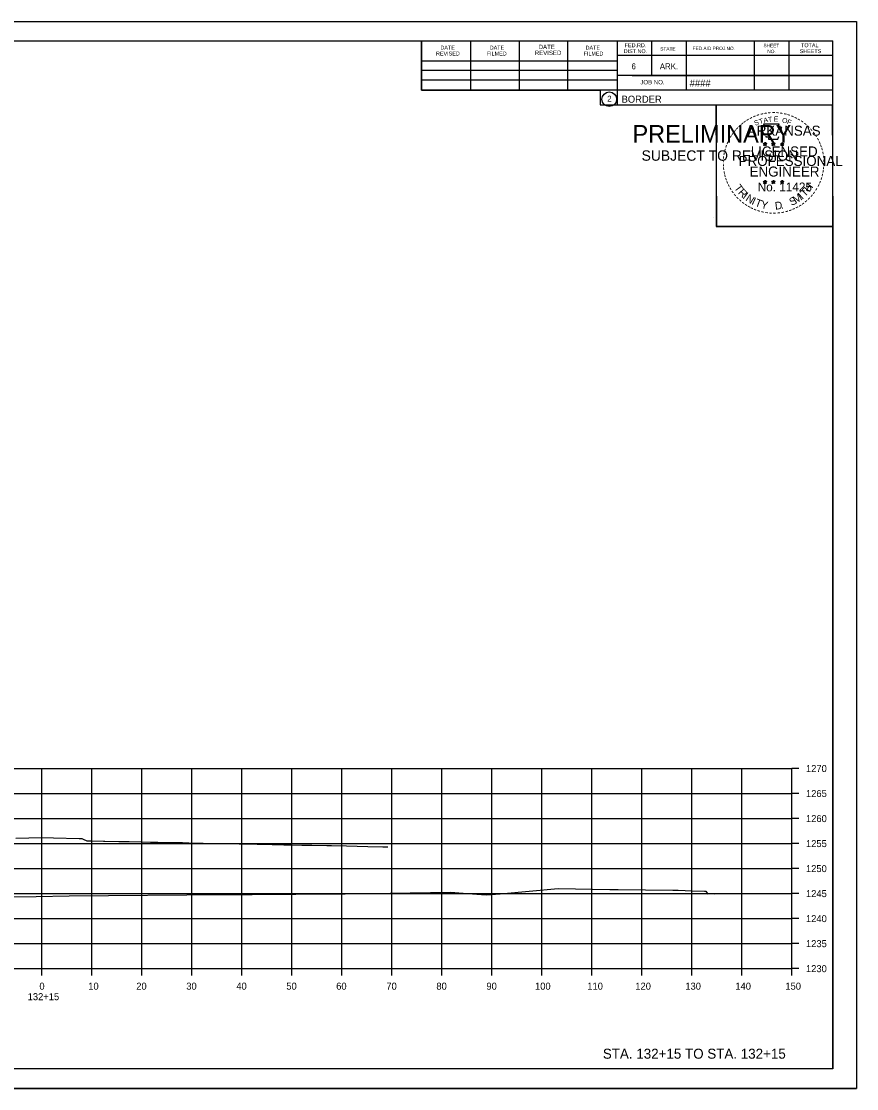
# Model space of a CAD drawing. Extents: x -70 to 701944, y -4 to 666871.
# Drawn here: x 667911.5 to 668078.5, y 658603.5 to 658816.9 of the extents above; entities that cross this region are included whole.
import ezdxf

# ---------------------------------------------------------------- set-up
doc = ezdxf.new("R2010")
doc.units = 0
for name, color, linetype in [('R_Axis', 7, 'Continuous'), ('R_Axis Annot', 7, 'Continuous'), ('R_Border', 7, 'Continuous'), ('R_Border PE', 7, 'Continuous'), ('R_Border Prem', 7, 'Continuous'), ('R_Draft', 7, 'Continuous'), ('R_Exist Surface', 7, 'Continuous'), ('R_Fin Surface', 7, 'Continuous'), ('R_Grid', 7, 'Continuous'), ('R_No Plot', 7, 'Continuous')]:
    doc.layers.add(name, color=color, linetype=linetype)

msp = doc.modelspace()

# ---------------------------------------------------------------- linework, layer by layer
at = {"layer": 'R_Axis'}
for p, q in [((668065.57, 658627.53), (668065.57, 658667.53)), ((668066.97, 658667.53), (668065.57, 658667.53)), ((668066.97, 658662.53), (668065.57, 658662.53)), ((668066.97, 658657.53), (668065.57, 658657.53)), ((668066.97, 658652.53), (668065.57, 658652.53)), ((668066.97, 658647.53), (668065.57, 658647.53)), ((668066.97, 658642.53), (668065.57, 658642.53)), ((668066.97, 658637.53), (668065.57, 658637.53)), ((668066.97, 658632.53), (668065.57, 658632.53)), ((667765.57, 658627.53), (668065.57, 658627.53)), ((667915.57, 658626.13), (667915.57, 658627.53)), ((667925.57, 658626.13), (667925.57, 658627.53)), ((667935.57, 658626.13), (667935.57, 658627.53)), ((667945.57, 658626.13), (667945.57, 658627.53)), ((667955.57, 658626.13), (667955.57, 658627.53)), ((667965.57, 658626.13), (667965.57, 658627.53)), ((667975.57, 658626.13), (667975.57, 658627.53)), ((667985.57, 658626.13), (667985.57, 658627.53)), ((667995.57, 658626.13), (667995.57, 658627.53)), ((668005.57, 658626.13), (668005.57, 658627.53)), ((668015.57, 658626.13), (668015.57, 658627.53)), ((668025.57, 658626.13), (668025.57, 658627.53)), ((668035.57, 658626.13), (668035.57, 658627.53)), ((668045.57, 658626.13), (668045.57, 658627.53)), ((668055.57, 658626.13), (668055.57, 658627.53)), ((668065.57, 658626.13), (668065.57, 658627.53)), ((668066.97, 658627.53), (668065.57, 658627.53))]:
    msp.add_line(p, q, dxfattribs=at)
at = {"layer": 'R_Border'}
for p, q in [((667757.57, 658812.99), (668073.75, 658812.99)), ((667991.49, 658803.11), (667991.49, 658812.99)), ((668001.35, 658803.11), (668001.35, 658812.79)), ((668011.11, 658803.11), (668011.11, 658812.79)), ((668020.79, 658803.11), (668020.79, 658812.79)), ((668030.65, 658812.99), (668030.65, 658800.19)), ((668037.49, 658812.99), (668037.49, 658806.05)), ((668044.43, 658812.99), (668044.43, 658803.11)), ((668058.01, 658812.99), (668058.01, 658803.11)), ((668064.95, 658812.99), (668064.95, 658803.11)), ((668073.75, 658607.53), (668073.75, 658812.99)), ((668073.75, 658810.05), (668030.65, 658810.05)), ((668073.75, 658810.07), (668073.75, 658810.07)), ((667991.49, 658808.97), (668030.65, 658808.97)), ((667991.49, 658807.11), (668030.65, 658807.11)), ((668073.75, 658806.05), (668030.65, 658806.05)), ((668033.61, 658806.05), (668073.75, 658806.05)), ((667991.49, 658803.11), (667991.49, 658805.17)), ((667991.49, 658805.17), (668030.65, 658805.17)), ((668073.75, 658803.11), (667991.49, 658803.11)), ((668030.65, 658800.19), (668073.75, 658800.19)), ((668073.75, 658607.53), (667757.57, 658607.53))]:
    msp.add_line(p, q, dxfattribs=at)
msp.add_circle((668029.04, 658801.32), 1.47, dxfattribs=at)
at = {"layer": 'R_Border PE'}
for p, q in [((668059.84, 658792.44), (668060.18, 658792.33)), ((668059.84, 658792.44), (668060.09, 658792.4)), ((668059.84, 658792.44), (668060.07, 658792.32)), ((668059.97, 658792.04), (668060.18, 658792.33)), ((668059.97, 658792.04), (668060.09, 658792.28)), ((668059.97, 658792.04), (668060.18, 658792.25)), ((668060.18, 658792.7), (668060.14, 658792.45)), ((668060.18, 658792.33), (668060.18, 658792.7)), ((668060.18, 658792.7), (668060.23, 658792.45)), ((668060.53, 658792.44), (668060.18, 658792.33)), ((668060.4, 658792.04), (668060.18, 658792.33)), ((668060.4, 658792.04), (668060.18, 658792.25)), ((668060.53, 658792.44), (668060.25, 658792.39)), ((668060.4, 658792.04), (668060.26, 658792.33)), ((668060.53, 658792.44), (668060.33, 658792.34)), ((668061.51, 658792.44), (668061.85, 658792.33)), ((668061.51, 658792.44), (668061.76, 658792.4)), ((668061.51, 658792.44), (668061.74, 658792.32)), ((668061.64, 658792.04), (668061.85, 658792.33)), ((668061.64, 658792.04), (668061.76, 658792.28)), ((668061.64, 658792.04), (668061.85, 658792.25)), ((668061.85, 658792.7), (668061.81, 658792.45)), ((668061.85, 658792.33), (668061.85, 658792.7)), ((668061.85, 658792.7), (668061.9, 658792.45)), ((668062.2, 658792.44), (668061.85, 658792.33)), ((668062.07, 658792.04), (668061.85, 658792.33)), ((668062.07, 658792.04), (668061.85, 658792.25)), ((668062.2, 658792.44), (668061.92, 658792.39)), ((668062.07, 658792.04), (668061.93, 658792.33)), ((668062.2, 658792.44), (668062, 658792.34)), ((668063.27, 658792.43), (668063.62, 658792.32)), ((668063.27, 658792.43), (668063.52, 658792.39)), ((668063.27, 658792.43), (668063.51, 658792.31)), ((668063.4, 658792.02), (668063.62, 658792.32)), ((668063.4, 658792.02), (668063.53, 658792.27)), ((668063.4, 658792.02), (668063.62, 658792.24)), ((668063.62, 658792.69), (668063.58, 658792.43)), ((668063.62, 658792.32), (668063.62, 658792.69)), ((668063.62, 658792.69), (668063.67, 658792.44)), ((668063.97, 658792.43), (668063.62, 658792.32)), ((668063.83, 658792.02), (668063.62, 658792.32)), ((668063.83, 658792.02), (668063.62, 658792.24)), ((668063.97, 658792.43), (668063.68, 658792.38)), ((668063.83, 658792.02), (668063.69, 658792.31)), ((668063.97, 658792.43), (668063.76, 658792.33)), ((668059.83, 658784.87), (668060.18, 658784.76)), ((668059.83, 658784.87), (668060.08, 658784.83)), ((668059.83, 658784.87), (668060.07, 658784.75)), ((668059.96, 658784.46), (668060.18, 658784.76)), ((668059.96, 658784.46), (668060.09, 658784.71)), ((668059.96, 658784.46), (668060.18, 658784.68)), ((668060.18, 658785.12), (668060.14, 658784.87)), ((668060.18, 658784.76), (668060.18, 658785.12)), ((668060.18, 658785.12), (668060.23, 658784.87)), ((668060.53, 658784.87), (668060.18, 658784.76)), ((668060.39, 658784.46), (668060.18, 658784.76)), ((668060.39, 658784.46), (668060.18, 658784.68)), ((668060.53, 658784.87), (668060.24, 658784.82)), ((668060.39, 658784.46), (668060.26, 658784.75)), ((668060.53, 658784.87), (668060.32, 658784.77)), ((668061.5, 658784.87), (668061.85, 658784.76)), ((668061.5, 658784.87), (668061.75, 658784.83)), ((668061.5, 658784.87), (668061.74, 658784.75)), ((668061.63, 658784.46), (668061.85, 658784.76)), ((668061.63, 658784.46), (668061.76, 658784.71)), ((668061.63, 658784.46), (668061.85, 658784.68)), ((668061.85, 658785.12), (668061.81, 658784.87)), ((668061.85, 658784.76), (668061.85, 658785.12)), ((668061.85, 658785.12), (668061.9, 658784.87)), ((668062.2, 658784.87), (668061.85, 658784.76)), ((668062.06, 658784.46), (668061.85, 658784.76)), ((668062.06, 658784.46), (668061.85, 658784.68)), ((668062.2, 658784.87), (668061.91, 658784.82)), ((668062.06, 658784.46), (668061.93, 658784.75)), ((668062.2, 658784.87), (668061.99, 658784.77)), ((668063.27, 658784.86), (668063.62, 658784.75)), ((668063.27, 658784.86), (668063.52, 658784.82)), ((668063.27, 658784.86), (668063.5, 658784.74)), ((668063.4, 658784.45), (668063.62, 658784.75)), ((668063.4, 658784.45), (668063.53, 658784.7)), ((668063.4, 658784.45), (668063.61, 658784.67)), ((668063.62, 658785.11), (668063.58, 658784.86)), ((668063.83, 658784.45), (668063.61, 658784.67)), ((668063.62, 658784.75), (668063.62, 658785.11)), ((668063.62, 658785.11), (668063.67, 658784.86)), ((668063.96, 658784.86), (668063.62, 658784.75)), ((668063.83, 658784.45), (668063.62, 658784.75)), ((668063.96, 658784.86), (668063.68, 658784.81)), ((668063.83, 658784.45), (668063.69, 658784.74)), ((668063.96, 658784.86), (668063.76, 658784.76))]:
    msp.add_line(p, q, dxfattribs=at)
for points in [[(668059.88, 658796.32), (668060.15, 658795.49)], [(668063.39, 658795.4), (668063.53, 658795.68), (668062.84, 658795.66), (668062.99, 658796.32), (668059.88, 658796.32)], [(668060.37, 658793.9), (668060.37, 658793.81), (668060.93, 658793.79), (668060.88, 658793.32), (668062.75, 658793.32), (668062.95, 658793.86)], [(668060.18, 658792.7), (668060.4, 658792.04), (668059.84, 658792.44), (668060.53, 658792.44), (668059.97, 658792.04), (668060.18, 658792.7)], [(668061.85, 658792.7), (668062.07, 658792.04), (668061.51, 658792.44), (668062.2, 658792.44), (668061.64, 658792.04), (668061.85, 658792.7)], [(668063.62, 658792.69), (668063.83, 658792.02), (668063.27, 658792.43), (668063.97, 658792.43), (668063.4, 658792.02), (668063.62, 658792.69)], [(668060.18, 658785.12), (668060.39, 658784.46), (668059.83, 658784.87), (668060.53, 658784.87), (668059.96, 658784.46), (668060.18, 658785.12)], [(668061.85, 658785.12), (668062.06, 658784.46), (668061.5, 658784.87), (668062.2, 658784.87), (668061.63, 658784.46), (668061.85, 658785.12)], [(668063.62, 658785.11), (668063.83, 658784.45), (668063.27, 658784.86), (668063.96, 658784.86), (668063.4, 658784.45), (668063.62, 658785.11)]]:
    msp.add_lwpolyline(points, dxfattribs=at)
for centre, radius in [((668060.18, 658792.33), 0.172), ((668060.18, 658792.33), 0.145), ((668060.18, 658792.33), 0.116), ((668060.18, 658792.33), 0.0991), ((668060.18, 658792.33), 0.0747), ((668060.18, 658792.33), 0.0495), ((668060.18, 658792.33), 0.0296), ((668061.85, 658792.33), 0.172), ((668061.85, 658792.33), 0.145), ((668061.85, 658792.33), 0.116), ((668061.85, 658792.33), 0.0991), ((668061.85, 658792.33), 0.0747), ((668061.85, 658792.33), 0.0495), ((668061.85, 658792.33), 0.0296), ((668063.62, 658792.32), 0.172), ((668063.62, 658792.32), 0.145), ((668063.62, 658792.32), 0.116), ((668063.62, 658792.32), 0.0991), ((668063.62, 658792.32), 0.0747), ((668063.62, 658792.32), 0.0495), ((668063.62, 658792.32), 0.0296), ((668060.18, 658784.76), 0.172), ((668060.18, 658784.76), 0.145), ((668060.18, 658784.76), 0.116), ((668060.18, 658784.76), 0.0991), ((668060.18, 658784.76), 0.0747), ((668060.18, 658784.76), 0.0495), ((668060.18, 658784.76), 0.0296), ((668061.85, 658784.76), 0.172), ((668061.85, 658784.76), 0.145), ((668061.85, 658784.76), 0.116), ((668061.85, 658784.76), 0.0991), ((668061.85, 658784.76), 0.0747), ((668061.85, 658784.76), 0.0495), ((668061.85, 658784.76), 0.0296), ((668063.62, 658784.75), 0.172), ((668063.62, 658784.75), 0.145), ((668063.62, 658784.75), 0.116), ((668063.62, 658784.75), 0.0991), ((668063.62, 658784.75), 0.0747), ((668063.62, 658784.75), 0.0495), ((668063.62, 658784.75), 0.0296)]:
    msp.add_circle(centre, radius, dxfattribs=at)
at = {"layer": 'R_Exist Surface'}
msp.add_lwpolyline([(667894.47, 658641.69), (667914.48, 658641.98), (667921.07, 658642.08), (667952.47, 658642.34), (667957.67, 658642.36), (667975.12, 658642.47), (667976.27, 658642.48), (667985.23, 658642.62), (667997.31, 658642.8), (667999.81, 658642.64), (668004.42, 658642.3), (668007.23, 658642.51), (668018.82, 658643.52), (668029.14, 658643.36), (668030.04, 658643.35), (668030.82, 658643.35), (668041.74, 658643.22), (668042.85, 658643.22), (668045.64, 658643.11), (668048.07, 658643.02), (668048.26, 658643.02), (668048.33, 658643.02), (668048.62, 658642.64), (668048.74, 658642.49), (668049.34, 658642.53), (668049.57, 658642.54), (668050.14, 658642.51), (668054.1, 658642.57), (668065.57, 658642.63)], dxfattribs=at)
at = {"layer": 'R_Fin Surface'}
msp.add_lwpolyline([(667910.43, 658653.63), (667915.57, 658653.73), (667917.93, 658653.68), (667923.07, 658653.58), (667923.41, 658653.58), (667923.57, 658653.58), (667923.88, 658653.43), (667924.57, 658653.1), (667925.44, 658653.08), (667925.53, 658653.08), (667927.93, 658653.03), (667928.19, 658653.03), (667931.02, 658652.97), (667931.25, 658652.96), (667933.06, 658652.93), (667935.65, 658652.88), (667937.34, 658652.84), (667938.65, 658652.82), (667938.81, 658652.81), (667940.86, 658652.77), (667941.2, 658652.77), (667942.02, 658652.75), (667943.72, 658652.72), (667944.61, 658652.7), (667944.96, 658652.69), (667947.88, 658652.63), (667958.63, 658652.42), (667959.4, 658652.4), (667961.65, 658652.36), (667962.72, 658652.34), (667964.01, 658652.31), (667965.58, 658652.28), (667967.61, 658652.24), (667969.6, 658652.2), (667972.57, 658652.14), (667973.51, 658652.12), (667976.5, 658652.06), (667980.79, 658651.97), (667983.76, 658651.91), (667984.07, 658651.91), (667984.76, 658651.89)], dxfattribs=at)
at = {"layer": 'R_Grid'}
for p, q in [((667765.57, 658667.53), (668065.57, 658667.53)), ((667915.57, 658627.53), (667915.57, 658667.53)), ((667925.57, 658627.53), (667925.57, 658667.53)), ((667935.57, 658627.53), (667935.57, 658667.53)), ((667945.57, 658627.53), (667945.57, 658667.53)), ((667955.57, 658627.53), (667955.57, 658667.53)), ((667965.57, 658627.53), (667965.57, 658667.53)), ((667975.57, 658627.53), (667975.57, 658667.53)), ((667985.57, 658627.53), (667985.57, 658667.53)), ((667995.57, 658627.53), (667995.57, 658667.53)), ((668005.57, 658627.53), (668005.57, 658667.53)), ((668015.57, 658627.53), (668015.57, 658667.53)), ((668025.57, 658627.53), (668025.57, 658667.53)), ((668035.57, 658627.53), (668035.57, 658667.53)), ((668045.57, 658627.53), (668045.57, 658667.53)), ((668055.57, 658627.53), (668055.57, 658667.53)), ((668065.57, 658627.53), (668065.57, 658667.53)), ((667765.57, 658662.53), (668065.57, 658662.53)), ((667765.57, 658657.53), (668065.57, 658657.53)), ((667765.57, 658652.53), (668065.57, 658652.53)), ((667765.57, 658647.53), (668065.57, 658647.53)), ((667765.57, 658642.53), (668065.57, 658642.53)), ((667765.57, 658637.53), (668065.57, 658637.53)), ((667765.57, 658632.53), (668065.57, 658632.53)), ((667765.57, 658627.53), (668065.57, 658627.53))]:
    msp.add_line(p, q, dxfattribs=at)
at = {"layer": 'R_No Plot'}
for p, q in [((667745.17, 658816.88), (668078.5, 658816.88)), ((668049.79, 658777.73), (668049.79, 658777.73)), ((667745.17, 658603.55), (668078.5, 658603.55))]:
    msp.add_line(p, q, dxfattribs=at)
for points in [[(667745.16, 658816.88), (668078.5, 658816.88), (668078.5, 658603.55), (667745.16, 658603.55)], [(667991.49, 658812.99), (667991.49, 658803.11), (668027.22, 658803.11), (668027.22, 658800.19), (668050.42, 658800.19), (668050.42, 658775.86), (668073.75, 658775.86), (668073.75, 658607.53), (667757.57, 658607.53), (667757.57, 658812.99)], [(668050.42, 658800.19), (668073.63, 658800.19), (668073.75, 658775.86), (668050.54, 658775.86)]]:
    msp.add_lwpolyline(points, close=True, dxfattribs=at)

# ---------------------------------------------------------------- texts
at = {"layer": 'R_Axis Annot'}
for s, p in [('1270', (668068.37, 658666.83)), ('1265', (668068.37, 658661.83)), ('1260', (668068.37, 658656.83)), ('1255', (668068.37, 658651.83)), ('1250', (668068.37, 658646.83)), ('1245', (668068.37, 658641.83)), ('1240', (668068.37, 658636.83)), ('1235', (668068.37, 658631.83)), ('1230', (668068.37, 658626.83)), ('0', (667915.11, 658623.33)), ('10', (667924.88, 658623.33)), ('20', (667934.48, 658623.33)), ('30', (667944.48, 658623.33)), ('40', (667954.48, 658623.33)), ('50', (667964.48, 658623.33)), ('60', (667974.45, 658623.33)), ('70', (667984.48, 658623.33)), ('80', (667994.48, 658623.33)), ('90', (668004.48, 658623.33)), ('100', (668014.2, 658623.33)), ('110', (668024.65, 658623.33)), ('120', (668034.25, 658623.33)), ('130', (668044.25, 658623.33)), ('140', (668054.25, 658623.33)), ('150', (668064.25, 658623.33)), ('132+15', (667912.77, 658621.23))]:
    msp.add_text(s, height=1.4, dxfattribs=at).set_placement(p)
at = {"layer": 'R_Border'}
for s, height, p in [('DATE', 0.879, (668014.93, 658811.33)), ('FED.RD.', 0.782, (668032.13, 658811.71)), ('SHEET', 0.684, (668059.87, 658811.71)), ('TOTAL', 0.782, (668067.39, 658811.71)), ('REVISED', 0.782, (667994.41, 658810.05)), ('DATE', 0.782, (667995.29, 658811.23)), ('FILMED', 0.782, (668004.57, 658810.05)), ('DATE', 0.782, (668005.15, 658811.23)), ('REVISED', 0.879, (668014.15, 658810.15)), ('FILMED', 0.782, (668023.91, 658810.05)), ('DATE', 0.782, (668024.31, 658811.23)), ('DIST.NO.', 0.782, (668031.93, 658810.53)), ('STATE', 0.684, (668039.25, 658811.03)), ('FED.AID PROJ.NO.', 0.684, (668045.71, 658811.13)), ('NO.', 0.684, (668060.65, 658810.53)), ('SHEETS', 0.782, (668067.11, 658810.53)), ('6', 1.17, (668033.49, 658807.31)), ('ARK.', 1.172, (668039.15, 658807.31)), ('JOB NO.', 0.879, (668035.25, 658804.29)), ('####', 1.4, (668045.13, 658803.85)), ('2', 1.17, (668028.65, 658800.84)), ('BORDER', 1.4, (668031.51, 658800.62))]:
    msp.add_text(s, height=height, rotation=360, dxfattribs=at).set_placement(p)
at = {"layer": 'R_Border PE'}
for s, height, rotation, p in [('-', 1.6, 34.0636, (668056.76, 658796.49)), ('-', 1.6, 28.7918, (668057.36, 658796.86)), ('-', 1.6, 24.3072, (668057.99, 658797.18)), ('-', 1.6, 19.1761, (668058.62, 658797.45)), ('T', 1, 16.4036, (668059.15, 658796.33)), ('-', 1.6, 13.6301, (668059.37, 658797.69)), ('A', 1, 11.2132, (668059.97, 658796.58)), ('-', 1.6, 10.2193, (668060.05, 658797.85)), ('T', 1, 6.0228, (668060.82, 658796.75)), ('-', 1.6, 5.8968, (668060.78, 658797.96)), ('-', 1.6, 0.1862, (668061.55, 658798.03)), ('E', 1, 0.8323, (668061.93, 658796.86)), ('-', 1.6, 357.743, (668062.28, 658798.02)), ('-', 1.6, 352.1617, (668063.02, 658797.96)), ('O', 1, 350.4515, (668063.53, 658796.65)), ('-', 1.6, 347.2049, (668063.74, 658797.85)), ('F', 1, 340.0707, (668064.48, 658796.42)), ('-', 1.6, 342.3362, (668064.37, 658797.7)), ('-', 1.6, 337.8551, (668065.11, 658797.47)), ('-', 1.6, 334.1211, (668065.74, 658797.2)), ('-', 1.6, 329.6409, (668066.32, 658796.92)), ('-', 1.6, 50.6142, (668054.42, 658794.34)), ('-', 1.6, 48.423, (668054.83, 658794.82)), ('-', 1.6, 42.9622, (668055.27, 658795.3)), ('-', 1.6, 38.9507, (668055.71, 658795.72)), ('-', 1.6, 36.2317, (668056.18, 658796.1)), ('ARKANSAS', 2, 360, (668056.73, 658794.03)), ('S', 1, 21.594, (668058.23, 658796)), ('-', 1.6, 325.8627, (668066.96, 658796.56)), ('-', 1.6, 320.5297, (668067.57, 658796.13)), ('-', 1.6, 315.5786, (668068.17, 658795.64)), ('-', 1.6, 309.8797, (668068.74, 658795.09)), ('-', 1.6, 62.8713, (668053.37, 658792.63)), ('-', 1.6, 58.0706, (668053.68, 658793.24)), ('-', 1.6, 54.2325, (668054.01, 658793.77)), ('-', 1.6, 306.6522, (668069.27, 658794.49)), ('-', 1.4, 303.6753, (668069.75, 658793.92)), ('-', 1.6, 299.6684, (668070.07, 658793.32)), ('-', 1.6, 294.6628, (668070.39, 658792.7)), ('-', 1.6, 75.461, (668052.7, 658790.68)), ('-', 1.6, 72.3945, (668052.89, 658791.39)), ('-', 1.6, 67.7743, (668053.11, 658792.02)), ('LICENSED', 2, 360, (668057.33, 658789.88)), ('DWB', 0.01, 360, (668060.17, 658792.33)), ('DWB', 0.01, 360, (668061.84, 658792.33)), ('DWB', 0.01, 360, (668063.61, 658792.32)), ('-', 1.6, 290.5728, (668070.65, 658792.13)), ('-', 1.6, 285.1233, (668070.89, 658791.55)), ('-', 1.6, 280.5493, (668071.09, 658790.81)), ('-', 1.6, 89.0622, (668052.46, 658788.57)), ('-', 1.6, 85.1863, (668052.49, 658789.27)), ('-', 1.6, 81.2013, (668052.56, 658789.96)), ('PROFESSIONAL', 2, 360, (668054.9, 658787.98)), ('-', 1.6, 276.5962, (668071.25, 658790.04)), ('-', 1.6, 274.3301, (668071.31, 658789.32)), ('-', 1.6, 94.1959, (668052.5, 658787.85)), ('-', 1.6, 98.9479, (668052.57, 658787.18)), ('-', 1.6, 101.7149, (668052.71, 658786.45)), ('ENGINEER', 2, 360, (668057.09, 658785.86)), ('-', 1.6, 260.9953, (668071.25, 658787.36)), ('-', 1.6, 263.5172, (668071.32, 658788.02)), ('-', 1.6, 269.9407, (668071.34, 658788.68)), ('-', 1.6, 105.4578, (668052.87, 658785.85)), ('-', 1.6, 109.0874, (668053.08, 658785.22)), ('-', 1.6, 114.0643, (668053.34, 658784.62)), ('T', 1.54, 306.0406, (668053.94, 658783.6)), ('No. 11425', 1.757, 360, (668058.72, 658782.9)), ('DWB', 0.01, 360, (668060.17, 658784.75)), ('DWB', 0.01, 360, (668061.84, 658784.75)), ('DWB', 0.01, 360, (668063.6, 658784.74)), ('H', 1.54, 54.6088, (668069.06, 658782.63)), ('-', 1.6, 247.8887, (668070.74, 658785.29)), ('-', 1.6, 252.8681, (668070.96, 658785.97)), ('-', 1.6, 255.7626, (668071.14, 658786.69)), ('-', 1.6, 115.7289, (668053.64, 658784.01)), ('-', 1.6, 120.4471, (668054, 658783.42)), ('-', 1.6, 125.8934, (668054.4, 658782.86)), ('-', 1.6, 130.7181, (668054.86, 658782.31)), ('R', 1.54, 314.005, (668054.7, 658782.55)), ('I', 1.54, 321.9694, (668055.6, 658781.62)), ('N', 1.54, 326.5002, (668056.17, 658781.15)), ('M', 1.54, 32.6563, (668066.33, 658780.37)), ('I', 1.54, 42.1136, (668067.61, 658781.21)), ('T', 1.54, 46.6444, (668068.17, 658781.69)), ('-', 1.6, 231.2538, (668069.25, 658782.69)), ('-', 1.6, 233.8452, (668069.68, 658783.26)), ('-', 1.6, 239.0712, (668070.08, 658783.91)), ('-', 1.6, 244.6197, (668070.48, 658784.66)), ('-', 1.6, 134.2238, (668055.38, 658781.76)), ('-', 1.6, 138.9338, (668055.91, 658781.3)), ('-', 1.6, 144.6463, (668056.46, 658780.89)), ('-', 1.6, 148.0898, (668057.02, 658780.52)), ('I', 1.54, 335.3603, (668057.38, 658780.36)), ('T', 1.54, 339.8912, (668058.04, 658780.03)), ('Y', 1.54, 347.8556, (668059.26, 658779.59)), ('D', 1.54, 6.3969, (668062.24, 658779.23)), ('S', 1.54, 26.9312, (668065.49, 658779.96)), ('-', 1.6, 212.2491, (668067.17, 658780.76)), ('-', 1.6, 215.7363, (668067.7, 658781.15)), ('-', 1.6, 221.0851, (668068.25, 658781.62)), ('-', 1.6, 225.7653, (668068.77, 658782.13)), ('-', 1.6, 151.5704, (668057.6, 658780.2)), ('-', 1.6, 154.6002, (668058.12, 658779.95)), ('-', 1.6, 158.5612, (668058.75, 658779.69)), ('-', 1.6, 162.7983, (668059.43, 658779.48)), ('-', 1.6, 167.5555, (668060.15, 658779.32)), ('-', 1.6, 173.1155, (668060.92, 658779.21)), ('-', 1.6, 176.5183, (668061.67, 658779.15)), ('-', 1.6, 181.5918, (668062.41, 658779.17)), ('-', 1.6, 185.8167, (668063.22, 658779.25)), ('-', 1.6, 191.2858, (668063.96, 658779.38)), ('.', 1.54, 13.7642, (668063.43, 658779.36)), ('-', 1.6, 195.4743, (668064.69, 658779.58)), ('-', 1.6, 200.7184, (668065.36, 658779.82)), ('-', 1.6, 204.2516, (668065.98, 658780.1)), ('-', 1.6, 207.3568, (668066.61, 658780.41))]:
    msp.add_text(s, height=height, rotation=rotation, dxfattribs=at).set_placement(p)
at = {"layer": 'R_Border Prem'}
for s, height, p in [('PRELIMINARY', 3.5, (668033.7, 658792.65)), ('DWB', 0.01, (668034.45, 658794.5)), ('SUBJECT TO REVISION', 2.0751, (668035.51, 658789.02))]:
    msp.add_text(s, height=height, rotation=360, dxfattribs=at).set_placement(p)
at = {"layer": 'R_Draft'}
msp.add_text('STA. 132+15 TO STA. 132+15', height=2, dxfattribs=at).set_placement((668027.76, 658609.53))

doc.saveas('drawing.dxf')
